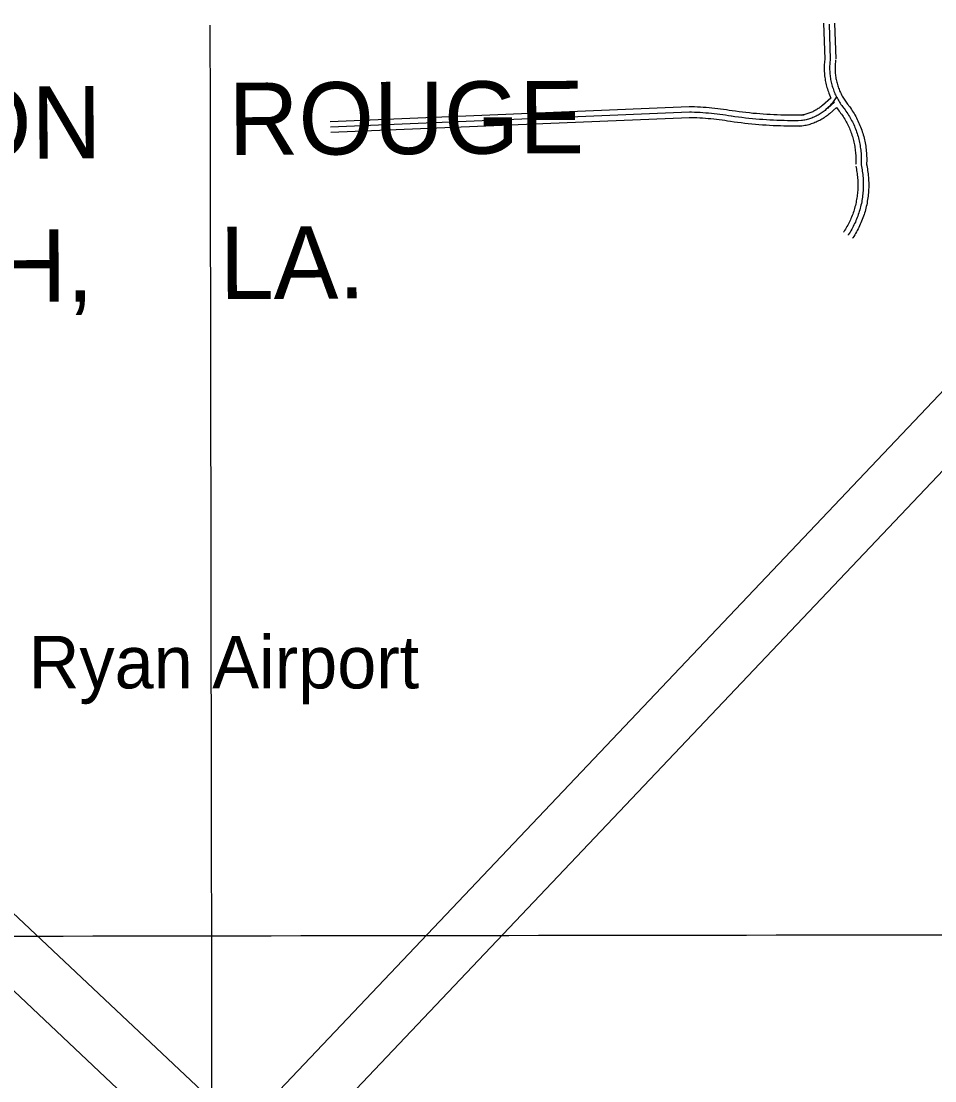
# Model space of a CAD drawing. Extents: x 3313442 to 3351311, y 721974 to 747360.
# Drawn here: x 3338028 to 3340549, y 739102 to 742028 of the extents above; entities that cross this region are included whole.
import ezdxf

# ---------------------------------------------------------------- set-up
doc = ezdxf.new("R2010")
doc.units = 0
for name, color, linetype in [('V-GRID-MAJR', 7, 'Continuous'), ('V-ROAD-CNTR', 7, 'Continuous'), ('V-RUNW-EDGE', 7, 'Continuous'), ('V-TOPO-GNAM-IDEN', 7, 'Continuous')]:
    doc.layers.add(name, color=color, linetype=linetype)

msp = doc.modelspace()

# ---------------------------------------------------------------- linework, layer by layer
at = {"layer": 'V-GRID-MAJR'}
for points in [[(3338573.221, 727381.546), (3338563.528, 733440.216), (3338553.829, 739501.97), (3338549.805, 742016.816)], [(3317564.568, 739474.495), (3322811.884, 739480.219), (3328059.2, 739486.706), (3333306.515, 739493.957), (3338553.829, 739501.97), (3343801.142, 739510.747), (3349048.453, 739520.287), (3349048.454, 739520.287)]]:
    msp.add_spline(points, degree=3, dxfattribs=at)
at = {"layer": 'V-ROAD-CNTR'}
for points in [[(3340242.3544778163, 742022.090928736), (3340245.7724709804, 741922.5911277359)], [(3340257.4593721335, 742019.2988553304), (3340260.7634409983, 741923.1061267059)], [(3340272.370417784, 742022.134928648), (3340275.754411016, 741923.621125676)], [(3340245.890470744, 741925.052122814), (3340245.3814717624, 741921.166130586), (3340244.938472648, 741917.111138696), (3340244.581473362, 741913.048146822), (3340244.309473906, 741908.977154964), (3340244.126474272, 741904.9021631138), (3340244.0284744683, 741900.822171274), (3340244.0194744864, 741896.7431794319), (3340244.095474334, 741892.6661875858), (3340244.25747401, 741888.5901957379), (3340244.5074735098, 741884.5172038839), (3340244.8434728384, 741880.4512120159), (3340245.2664719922, 741876.3932201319), (3340245.775470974, 741872.3442282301), (3340246.3714697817, 741868.3092363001), (3340247.051468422, 741864.2882443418), (3340247.8174668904, 741860.280252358), (3340248.6684651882, 741856.291260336), (3340249.604463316, 741852.3202682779), (3340250.6254612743, 741848.36927618), (3340251.7284590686, 741844.442284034), (3340252.916456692, 741840.5392918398), (3340254.184454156, 741836.6642995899), (3340255.5374514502, 741832.8143072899), (3340256.971448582, 741828.9933149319), (3340262.394437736, 741815.4263420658)], [(3340260.7634409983, 741923.1061267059), (3340260.2754419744, 741919.3771341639), (3340259.866442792, 741915.6391416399), (3340259.53744345, 741911.893149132), (3340259.2874439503, 741908.1411566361), (3340259.118444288, 741904.3851641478), (3340259.028444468, 741900.6251716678), (3340259.019444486, 741896.8651791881), (3340259.089444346, 741893.105186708), (3340259.2394440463, 741889.348194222), (3340259.469443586, 741885.59420173), (3340259.779442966, 741881.847209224), (3340260.1694421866, 741878.1062167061), (3340260.638441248, 741874.3752241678), (3340261.1874401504, 741870.655231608), (3340261.8144388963, 741866.947239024), (3340262.5204374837, 741863.2542464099), (3340263.305435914, 741859.5762537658), (3340264.16743419, 741855.916261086), (3340265.1084323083, 741852.2752683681), (3340266.1254302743, 741848.6552756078), (3340267.2204280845, 741845.057282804), (3340268.390425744, 741841.4842899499), (3340269.636423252, 741837.9362970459), (3340270.958420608, 741834.4153040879), (3340272.3544178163, 741830.92431107), (3340273.824414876, 741827.4623179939), (3340275.3684117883, 741824.033324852), (3340276.984408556, 741820.6383316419), (3340278.6714051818, 741817.278338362), (3340280.4304016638, 741813.9543450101), (3340282.260398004, 741810.6683515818), (3340284.158394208, 741807.422358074), (3340286.1263902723, 741804.2183644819), (3340288.161386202, 741801.056370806), (3340290.263381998, 741797.937377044), (3340292.430377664, 741794.865383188), (3340294.663373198, 741791.83938924), (3340296.959368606, 741788.8613951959), (3340298.981364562, 741786.34440023)], [(3340275.636411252, 741921.1601305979), (3340275.1694121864, 741917.588137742), (3340274.794412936, 741914.167144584), (3340274.493413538, 741910.7381514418), (3340274.265413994, 741907.305158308), (3340274.110414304, 741903.8681651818), (3340274.028414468, 741900.4281720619), (3340274.019414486, 741896.9871789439), (3340274.083414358, 741893.5441858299), (3340274.221414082, 741890.1061927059), (3340274.431413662, 741886.6711995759), (3340274.715413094, 741883.2432064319), (3340275.0724123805, 741879.81921328), (3340275.501411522, 741876.406220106), (3340276.003410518, 741873.0012269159), (3340276.57740937, 741869.606233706), (3340277.2234080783, 741866.2282404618), (3340277.94240664, 741862.861247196), (3340278.7304050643, 741859.5122538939), (3340279.5914033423, 741856.181260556), (3340280.52240148, 741852.8682671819), (3340281.524399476, 741849.5752737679), (3340282.5963973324, 741846.3042803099), (3340283.735395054, 741843.0582868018), (3340284.9453926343, 741839.8372932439), (3340286.223390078, 741836.6412996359), (3340287.5683873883, 741833.4733059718), (3340288.9803845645, 741830.3363122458), (3340290.4603816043, 741827.2273184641), (3340292.004378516, 741824.1523246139), (3340293.613375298, 741821.112330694), (3340295.2883719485, 741818.10433671), (3340297.025368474, 741815.13434265), (3340298.8253648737, 741812.203348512), (3340300.689361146, 741809.3073543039), (3340302.6123573, 741806.4533600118), (3340304.595353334, 741803.642365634), (3340306.639349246, 741800.873371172), (3340308.74734503, 741798.138376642), (3340310.675341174, 741795.7383814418)], [(3340277.9494066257, 741818.69433553), (3340276.285409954, 741815.8763411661), (3340274.55241342, 741813.1003467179), (3340272.75241702, 741810.368352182), (3340270.886420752, 741807.6803575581), (3340268.954424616, 741805.0383628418), (3340266.959428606, 741802.4443680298), (3340264.9014327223, 741799.9003731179), (3340262.781436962, 741797.4073781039), (3340260.6014413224, 741794.9673829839), (3340258.3624458, 741792.5813877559), (3340256.065450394, 741790.2503924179), (3340253.7124551, 741787.976396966), (3340272.414417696, 741804.2623643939), (3340248.843464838, 741783.6034057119), (3340246.3294698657, 741781.5084099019), (3340243.766474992, 741779.47441397), (3340241.153480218, 741777.5044179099), (3340238.4934855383, 741775.598421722), (3340235.78749095, 741773.758425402), (3340233.03749645, 741771.985428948), (3340230.2445020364, 741770.27943236), (3340227.4105077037, 741768.6424356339), (3340224.5385134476, 741767.0754387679), (3340221.6285192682, 741765.578441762), (3340218.68252516, 741764.153444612), (3340215.7025311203, 741762.801447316), (3340212.690537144, 741761.522449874), (3340209.6485432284, 741760.3174522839), (3340206.57754937, 741759.1864545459), (3340203.479555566, 741758.131456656), (3340200.35756181, 741757.1524586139), (3340197.211568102, 741756.2494604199), (3340194.0455744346, 741755.42446207), (3340190.859580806, 741754.6764635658), (3340187.6565872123, 741754.0074649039), (3340184.43759365, 741753.4164660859), (3340181.8475988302, 741752.9994669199)], [(3340262.394437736, 741815.4263420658), (3340239.09748433, 741795.0073829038), (3340236.8644887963, 741793.1463866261), (3340234.5874933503, 741791.33939024), (3340232.2684979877, 741789.591393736), (3340229.9065027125, 741787.8983971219), (3340227.505507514, 741786.265400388), (3340225.0625124, 741784.6914035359), (3340222.58251736, 741783.1764065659), (3340220.065522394, 741781.722409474), (3340217.5145274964, 741780.3304122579), (3340214.9305326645, 741779.001414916), (3340212.31753789, 741777.737417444), (3340209.6715431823, 741776.5364198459), (3340206.996548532, 741775.400422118), (3340204.293553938, 741774.330424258), (3340201.5675593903, 741773.326426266), (3340198.816564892, 741772.3894281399), (3340196.0435704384, 741771.51942988), (3340193.250576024, 741770.7184314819), (3340190.439581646, 741769.9854329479), (3340187.6115873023, 741769.3214342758), (3340184.768592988, 741768.7274354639), (3340181.8905987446, 741768.1994365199), (3340188.586585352, 741769.2774343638)], [(3340311.008340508, 741795.3083823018), (3340313.668335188, 741791.7403894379), (3340316.3423298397, 741788.0083969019), (3340318.945324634, 741784.2304044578), (3340321.476319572, 741780.4044121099), (3340323.9383146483, 741776.533419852), (3340326.329309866, 741772.613427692), (3340328.643305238, 741768.653435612), (3340330.8863007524, 741764.64944362), (3340333.054296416, 741760.6034517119), (3340335.146292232, 741756.5194598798), (3340337.1612882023, 741752.3974681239), (3340339.101284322, 741748.2384764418), (3340340.9622806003, 741744.0434848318), (3340342.744277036, 741739.8184932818), (3340344.4502736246, 741735.556501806), (3340346.0752703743, 741731.2645103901), (3340347.621267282, 741726.9445190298), (3340349.086264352, 741722.59452773), (3340350.4702615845, 741718.2185364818), (3340351.7722589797, 741713.81954528), (3340352.9932565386, 741709.396554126), (3340354.131254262, 741704.94956302), (3340355.186252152, 741700.4855719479), (3340356.159250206, 741696.0005809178), (3340357.0482484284, 741691.4975899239), (3340357.8532468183, 741686.980598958), (3340358.574245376, 741682.450608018), (3340359.2122441, 741677.90461711), (3340359.7652429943, 741673.34962622), (3340360.2332420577, 741668.78463535), (3340360.616241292, 741664.211644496), (3340360.914240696, 741659.631653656), (3340361.1272402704, 741655.0496628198), (3340361.256240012, 741650.4616719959), (3340361.2992399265, 741645.8736811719), (3340361.2572400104, 741641.2846903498), (3340361.129240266, 741636.697699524), (3340360.9192406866, 741632.1477086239), (3340360.77724097, 741629.7937133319)], [(3339871.399219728, 741791.190390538), (3338880.9302006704, 741749.9724729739)], [(3339872.0232184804, 741776.203420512), (3338881.554199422, 741734.9855029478)], [(3339987.5369874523, 741765.431442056), (3339979.7680029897, 741766.707439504), (3339971.9870185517, 741767.905437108), (3339964.1930341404, 741769.0234348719), (3339956.3890497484, 741770.0624327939), (3339948.5750653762, 741771.0224308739), (3339940.7510810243, 741771.9024291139), (3339932.9190966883, 741772.703427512), (3339925.079112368, 741773.42442607), (3339917.2321280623, 741774.065424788), (3339909.3791437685, 741774.626423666), (3339901.521159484, 741775.1084227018), (3339893.65817521, 741775.5104218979), (3339885.7911909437, 741775.8324212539), (3339877.922206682, 741776.0744207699), (3339872.0232184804, 741776.203420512)], [(3339989.9679825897, 741780.233412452), (3339982.1249982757, 741781.5214098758), (3339974.1930141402, 741782.742407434), (3339966.24803003, 741783.882405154), (3339958.2930459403, 741784.9414030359), (3339950.3280618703, 741785.9194010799), (3339942.3520778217, 741786.816399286), (3339934.3690937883, 741787.633397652), (3339926.376109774, 741788.3683961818), (3339918.377125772, 741789.0213948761), (3339910.37314178, 741789.5933937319), (3339902.3631578, 741790.0853927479), (3339894.34817383, 741790.4943919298), (3339886.32818987, 741790.8233912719), (3339878.317205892, 741791.06939078), (3339872.351217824, 741791.1993905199)], [(3340181.8475988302, 741752.9994669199), (3340172.1196182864, 741752.8594672), (3340162.391637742, 741752.79946732), (3340152.6626572, 741752.81946728), (3340142.934676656, 741752.920467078), (3340133.20769611, 741753.100466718), (3340123.481715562, 741753.360466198), (3340113.7587350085, 741753.700465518), (3340104.039754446, 741754.1204646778), (3340094.323773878, 741754.6204636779), (3340084.611793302, 741755.200462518), (3340074.9058127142, 741755.8594612), (3340065.204832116, 741756.59945972), (3340055.5108515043, 741757.418458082), (3340045.823870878, 741758.3174562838), (3340036.143890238, 741759.2954543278), (3340026.4729095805, 741760.3534522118), (3340016.810928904, 741761.491449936), (3340007.1589482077, 741762.7084475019), (3339997.516967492, 741764.0044449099), (3339987.8859867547, 741765.380442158), (3339987.5369874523, 741765.431442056)], [(3340181.6315992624, 741767.997436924), (3340171.965618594, 741767.8584372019), (3340162.360637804, 741767.79943732), (3340152.755657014, 741767.81943728), (3340143.1516762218, 741767.9194370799), (3340133.5466954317, 741768.0964367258), (3340123.944714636, 741768.3534362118), (3340114.344733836, 741768.68943554), (3340104.748753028, 741769.1034347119), (3340095.156772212, 741769.597433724), (3340085.5667913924, 741770.1704325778), (3340075.9848105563, 741770.820431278), (3340066.406829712, 741771.551429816), (3340056.834848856, 741772.3604281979), (3340047.270867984, 741773.2474264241), (3340037.7138870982, 741774.2134244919), (3340028.1659061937, 741775.2574224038), (3340018.626925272, 741776.381420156), (3340009.0959443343, 741777.582417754), (3339999.5769633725, 741778.862415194), (3339990.030982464, 741780.2264124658), (3339989.7059831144, 741780.2734123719)], [(3340277.9764065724, 741789.191394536), (3340258.589445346, 741772.1994285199), (3340255.7944509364, 741769.8704331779), (3340252.9454566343, 741767.6094377), (3340250.0384624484, 741765.4174420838), (3340247.080468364, 741763.298446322), (3340244.0694743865, 741761.2514504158), (3340241.0124805, 741759.27945436), (3340237.906486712, 741757.382458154), (3340234.7554930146, 741755.5624617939), (3340231.5624994, 741753.8204652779), (3340228.326505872, 741752.1554686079), (3340225.04751243, 741750.5694717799), (3340221.733519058, 741749.066474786), (3340218.384525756, 741747.6444776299), (3340215.0035325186, 741746.30448031), (3340211.58753935, 741745.046482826), (3340208.14254624, 741743.873485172), (3340204.6715531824, 741742.7854873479), (3340201.1725601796, 741741.780489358), (3340197.651567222, 741740.8634911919), (3340194.10757431, 741740.0314928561), (3340190.544581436, 741739.287494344), (3340186.9845885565, 741738.633495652), (3340175.1086123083, 741736.721499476)], [(3340277.9764065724, 741789.191394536), (3340282.6873971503, 741782.8054073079), (3340285.1713921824, 741779.58441375), (3340287.28738795, 741776.950419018)], [(3340286.954388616, 741777.3804181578), (3340289.446383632, 741774.0364248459), (3340291.794378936, 741770.7604313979), (3340294.081374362, 741767.4404380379), (3340296.3083699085, 741764.0764447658), (3340298.47236558, 741760.673451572), (3340300.5693613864, 741757.233458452), (3340302.605357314, 741753.7514654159), (3340304.576353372, 741750.2334724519), (3340306.480349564, 741746.6794795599), (3340308.318345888, 741743.0914867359), (3340310.0893423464, 741739.4694939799), (3340311.7933389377, 741735.8145012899), (3340313.428335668, 741732.1295086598), (3340314.996332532, 741728.4125160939), (3340316.494329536, 741724.670523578), (3340317.921326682, 741720.9005311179), (3340319.2793239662, 741717.102538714), (3340320.566321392, 741713.2825463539), (3340321.7823189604, 741709.4385540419), (3340322.9263166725, 741705.571561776), (3340323.999314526, 741701.6845695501), (3340324.9993125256, 741697.7795773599), (3340325.926310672, 741693.8555852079), (3340326.781308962, 741689.9145930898), (3340327.5623073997, 741685.9596009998), (3340328.2693059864, 741681.990608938), (3340328.9043047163, 741678.0066169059), (3340329.464303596, 741674.0146248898), (3340329.9493026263, 741670.0116328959), (3340330.361301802, 741666.000640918), (3340330.6983011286, 741661.983648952), (3340330.960300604, 741657.961656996), (3340331.14730023, 741653.931665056), (3340331.260300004, 741649.901673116), (3340331.2972999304, 741645.86968118), (3340331.261300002, 741641.8386892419), (3340331.1493002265, 741637.8076973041), (3340330.961300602, 741633.745705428), (3340330.8313008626, 741631.605709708)], [(3340298.981364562, 741786.34440023), (3340301.5573594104, 741782.8884071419), (3340304.0683543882, 741779.38441415), (3340306.5133494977, 741775.835421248), (3340308.8923447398, 741772.240428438), (3340311.205340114, 741768.6034357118), (3340313.4493356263, 741764.9234430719), (3340315.624331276, 741761.2024505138), (3340317.731327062, 741757.441458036), (3340319.7673229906, 741753.6414656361), (3340321.7323190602, 741749.8054733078), (3340323.625315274, 741745.9334810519), (3340325.4473116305, 741742.0264888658), (3340327.195308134, 741738.0864967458), (3340328.870304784, 741734.115504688), (3340330.47230158, 741730.113512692), (3340331.9982985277, 741726.0825207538), (3340333.450295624, 741722.023528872), (3340334.826292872, 741717.9385370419), (3340336.126290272, 741713.8285452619), (3340337.349287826, 741709.6955535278), (3340338.496285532, 741705.540561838), (3340339.565283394, 741701.36457019), (3340340.556281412, 741697.170578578), (3340341.470279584, 741692.9575870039), (3340342.3052779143, 741688.7285954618), (3340343.061276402, 741684.4856039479), (3340343.7392750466, 741680.2286124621), (3340344.338273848, 741675.9596209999), (3340344.85727281, 741671.6806295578), (3340345.2972719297, 741667.3926381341), (3340345.6572712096, 741663.097646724), (3340345.93727065, 741658.7966553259), (3340346.1372702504, 741654.4906639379), (3340346.258270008, 741650.181672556), (3340346.298269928, 741645.871681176), (3340346.2592700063, 741641.561689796), (3340346.139270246, 741637.2526984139), (3340345.940270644, 741632.946707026), (3340345.804270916, 741630.69971152)], [(3339872.647217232, 741761.216450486), (3338882.178198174, 741719.998532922)], [(3339985.1059923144, 741750.6294716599), (3339977.4110077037, 741751.893469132), (3339969.781022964, 741753.0684667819), (3339962.13803825, 741754.1644645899), (3339954.485053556, 741755.1834625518), (3339946.822068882, 741756.1254606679), (3339939.1500842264, 741756.9884589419), (3339931.4690995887, 741757.773457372), (3339923.782114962, 741758.4804559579), (3339916.087130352, 741759.1094547), (3339908.385145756, 741759.6594536), (3339900.679161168, 741760.131452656), (3339892.96817659, 741760.5264518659), (3339885.254192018, 741760.841451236), (3339877.527207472, 741761.0794507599), (3339871.6952191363, 741761.2074505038)], [(3340182.063598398, 741738.0014969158), (3340172.273617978, 741737.8604971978), (3340162.42263768, 741737.79949732), (3340152.569657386, 741737.8194972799), (3340142.7176770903, 741737.921497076), (3340132.868696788, 741738.1044967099), (3340123.018716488, 741738.3674961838), (3340113.1727361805, 741738.7114954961), (3340103.3307558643, 741739.1374946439), (3340093.490775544, 741739.6434936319), (3340083.656795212, 741740.2304924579), (3340073.8268148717, 741740.8984911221), (3340064.0028345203, 741741.647489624), (3340054.186854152, 741742.4764879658), (3340044.376873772, 741743.3874861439), (3340034.5738933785, 741744.377484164), (3340024.779912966, 741745.4494820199), (3340014.994932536, 741746.6014797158), (3340005.221952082, 741747.8344772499), (3339995.456971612, 741749.1464746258), (3339985.7409910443, 741750.5344718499), (3339985.3679917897, 741750.5894717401)], [(3340331.141300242, 741627.537717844), (3340332.0572984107, 741623.2907263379), (3340332.871296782, 741619.1597345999), (3340333.6112953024, 741615.0147428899), (3340334.276293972, 741610.856751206), (3340334.868292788, 741606.686759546), (3340335.385291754, 741602.506767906), (3340335.828290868, 741598.320776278), (3340336.195290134, 741594.1247846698), (3340336.488289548, 741589.923793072), (3340336.7052891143, 741585.7208014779), (3340336.8472888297, 741581.511809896), (3340336.9142886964, 741577.301818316), (3340336.9052887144, 741573.0898267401), (3340336.823288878, 741568.87983516), (3340336.664289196, 741564.6738435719), (3340336.4302896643, 741560.4678519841), (3340336.1212902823, 741556.2688603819), (3340335.738291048, 741552.0748687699), (3340335.279291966, 741547.8898771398), (3340334.746293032, 741543.7138854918), (3340334.13729425, 741539.546893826), (3340333.4562956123, 741535.390902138), (3340332.699297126, 741531.247910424), (3340331.870298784, 741527.1199186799), (3340330.966300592, 741523.0089269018), (3340329.9883025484, 741518.9129350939), (3340328.9383046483, 741514.8339432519), (3340327.8163068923, 741510.7759513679), (3340326.6203092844, 741506.736959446), (3340325.3543118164, 741502.721967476), (3340324.016314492, 741498.7299754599), (3340322.6063173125, 741494.7619833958), (3340321.126320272, 741490.8199912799), (3340319.57732337, 741486.9069991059), (3340317.9553266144, 741483.019006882), (3340316.2663299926, 741479.1600146), (3340314.509333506, 741475.33502225), (3340312.683337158, 741471.5410298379), (3340310.7893409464, 741467.7790373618), (3340308.829344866, 741464.0520448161), (3340306.803348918, 741460.361052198), (3340304.711353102, 741456.7090595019), (3340302.553357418, 741453.0910667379), (3340300.33236186, 741449.5130738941), (3340298.02236648, 741445.9370810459), (3340297.444367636, 741445.064082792)], [(3340345.804270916, 741630.69971152), (3340346.7482690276, 741626.3217202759), (3340347.6142672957, 741621.927729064), (3340348.4012657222, 741617.5187378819), (3340349.1092643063, 741613.095746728), (3340349.738263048, 741608.6617555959), (3340350.288261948, 741604.2167644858), (3340350.7592610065, 741599.7627733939), (3340351.149260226, 741595.3007823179), (3340351.461259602, 741590.832791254), (3340351.6922591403, 741586.3608001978), (3340351.843258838, 741581.883809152), (3340351.914258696, 741577.4058181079), (3340351.9052587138, 741572.9278270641), (3340351.8172588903, 741568.44983602), (3340351.6482592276, 741563.9738449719), (3340351.399259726, 741559.501853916), (3340351.0712603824, 741555.035862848), (3340350.663261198, 741550.5748717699), (3340350.175262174, 741546.1228806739), (3340349.608263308, 741541.6808895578), (3340348.961264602, 741537.248898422), (3340348.2362660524, 741532.8289072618), (3340347.431267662, 741528.422916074), (3340346.5492694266, 741524.031924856), (3340345.58727135, 741519.657933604), (3340344.548273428, 741515.3019423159), (3340343.431275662, 741510.9639509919), (3340342.23727805, 741506.6479596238), (3340340.966280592, 741502.3529682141), (3340339.6192832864, 741498.0819767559), (3340338.195286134, 741493.83498525), (3340336.6962891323, 741489.61499369), (3340335.12229228, 741485.4220020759), (3340333.4732955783, 741481.2580104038), (3340331.749299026, 741477.124018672), (3340329.953302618, 741473.0210268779), (3340328.083306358, 741468.951035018), (3340326.1413102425, 741464.916043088), (3340324.12731427, 741460.9150510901), (3340322.04231844, 741456.9510590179), (3340319.88732275, 741453.02506687), (3340317.6623272, 741449.139074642), (3340315.3673317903, 741445.2920823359), (3340313.005336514, 741441.487089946), (3340310.5753413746, 741437.7250974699), (3340309.949342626, 741436.78009936)], [(3340360.46724159, 741633.861705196), (3340361.439239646, 741629.3527142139), (3340362.3572378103, 741624.6957235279), (3340363.191236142, 741620.0227328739), (3340363.94223464, 741615.33474225), (3340364.608233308, 741610.6367516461), (3340365.191232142, 741605.926761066), (3340365.690231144, 741601.20477051), (3340366.103230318, 741596.4767799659), (3340366.434229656, 741591.7417894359), (3340366.679229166, 741587.0007989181), (3340366.839228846, 741582.255808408), (3340366.914228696, 741577.5098178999), (3340366.905228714, 741572.7658273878), (3340366.811228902, 741568.01983688), (3340366.63222926, 741563.2738463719), (3340366.368229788, 741558.5358558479), (3340366.021230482, 741553.8028653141), (3340365.588231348, 741549.0748747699), (3340365.0712323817, 741544.355884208), (3340364.4702335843, 741539.6478936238), (3340363.7852349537, 741534.950903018), (3340363.0162364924, 741530.2669123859), (3340362.1632381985, 741525.5979217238), (3340361.228240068, 741520.943931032), (3340360.2082421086, 741516.306940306), (3340359.1082443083, 741511.690949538), (3340357.9242466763, 741507.0939587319), (3340356.6582492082, 741502.51996788), (3340355.3122519, 741497.9689769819), (3340353.884254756, 741493.4419860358), (3340352.3742577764, 741488.93999504), (3340350.7862609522, 741484.468003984), (3340349.118264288, 741480.024012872), (3340347.369267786, 741475.6090217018), (3340345.543271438, 741471.2290304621), (3340343.6402752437, 741466.8820391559), (3340341.65727921, 741462.567047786), (3340339.5992833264, 741458.2910563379), (3340337.465287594, 741454.0510648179), (3340335.255292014, 741449.85007322), (3340332.9712965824, 741445.6890815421), (3340330.613301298, 741441.569089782), (3340328.181306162, 741437.493097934), (3340325.6783111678, 741433.461105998), (3340323.128316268, 741429.513113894), (3340322.454317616, 741428.4961159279)]]:
    msp.add_lwpolyline(points, dxfattribs=at)
at = {"layer": 'V-RUNW-EDGE'}
msp.add_lwpolyline([(3338527.826, 738858.6260000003), (3335061.694, 742136.1730000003), (3335164.253, 742243.0490000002), (3338639.029, 738968.1570000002), (3341325.7260000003, 741802.0280000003), (3341434.424, 741697.2740000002), (3338750.056, 738864.9780000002)], dxfattribs=at)

# ---------------------------------------------------------------- texts
at = {"layer": 'V-TOPO-GNAM-IDEN'}
for s, rotation, p in [('BATON', 0.3178860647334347, (3337328.706385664, 741643.8346220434)), ('ROUGE', 0.3178860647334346, (3338600.6722551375, 741657.8276601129)), ('PARISH,', 0.31788606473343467, (3337157.7776329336, 741247.4504933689)), ('LA.', 0.3178860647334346, (3338576.420025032, 741259.9492109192))]:
    msp.add_text(s, height=199.99959800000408, rotation=rotation, dxfattribs=at).set_placement(p)
msp.add_text('Ryan Airport', height=144.999711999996, dxfattribs=at).set_placement((3338048.755865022, 740185.1776025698))

doc.saveas('drawing.dxf')
